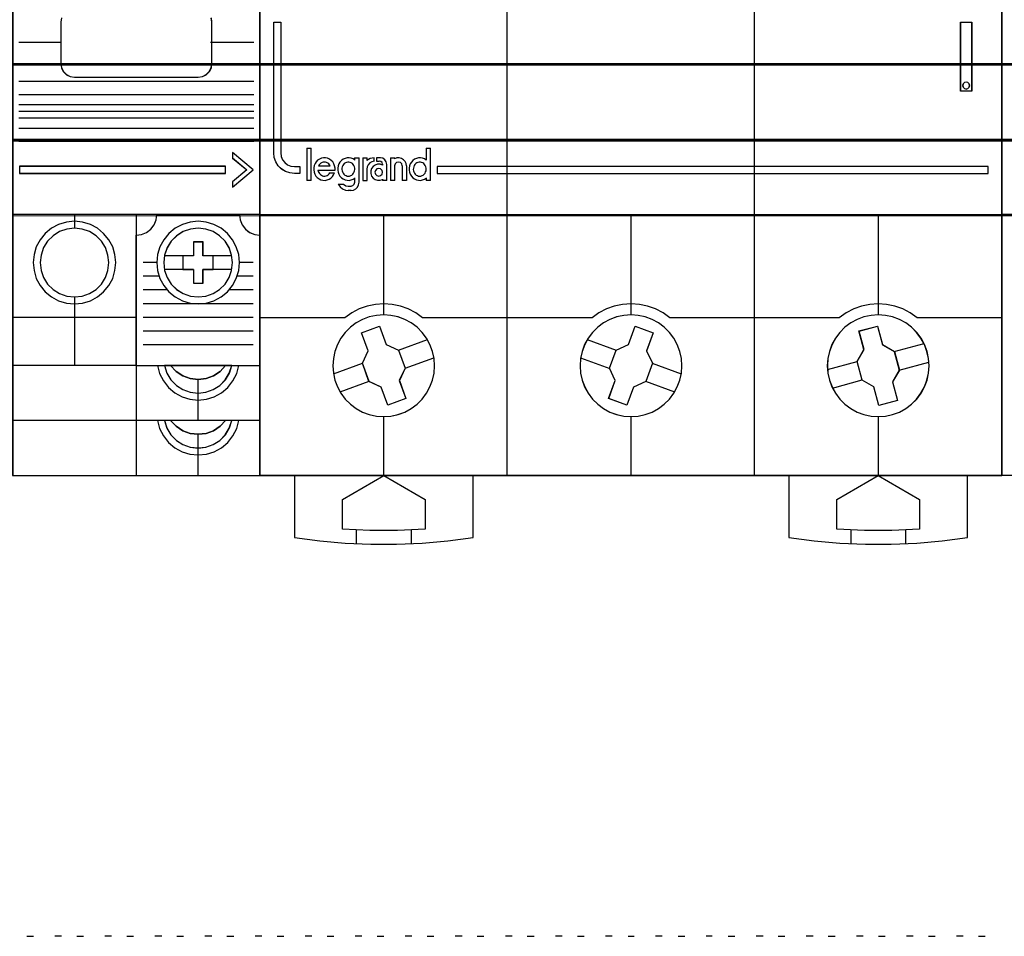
# Model space of a CAD drawing. Header units: millimetres. Extents: x -1290 to 1795, y -4192 to -1311.
# Tile 341 of 656: x 1522 to 1536, y -3730 to -3717. Entities that reach past the tile are written whole.
import ezdxf

# ---------------------------------------------------------------- set-up
doc = ezdxf.new("R2010")
doc.units = ezdxf.units.MM
for name, color, linetype in [('30', 7, 'Continuous'), ('45', 7, 'Continuous'), ('51', 7, 'Continuous')]:
    doc.layers.add(name, color=color, linetype=linetype)
doc.layers.add('Aparatura', color=7, linetype='Continuous', lineweight=13)

# ---------------------------------------------------------------- blocks, each defined once
blk = doc.blocks.new('*U240')
at = {"layer": '51', "color": 255}
for points in [[(665.780259, -649.888456), (666.270897, -649.888456)], [(669.422434, -649.888456), (669.913072, -649.888456)], [(673.064609, -649.888456), (673.555246, -649.888456)], [(676.706784, -649.888456), (677.197421, -649.888456)], [(680.348959, -649.888456), (680.837806, -649.888456)], [(683.989343, -649.888456), (684.47998, -649.888456)], [(687.631518, -649.888456), (688.122155, -649.888456)], [(691.273693, -649.888456), (691.76433, -649.888456)], [(694.915868, -649.888456), (695.404714, -649.888456)], [(698.558043, -649.888456), (699.046889, -649.888456)], [(702.198427, -649.888456), (702.689064, -649.888456)], [(705.840602, -649.888456), (706.331239, -649.888456)], [(709.527543, -649.888456), (709.973414, -649.888456)], [(713.167927, -649.888456), (713.658564, -649.888456)], [(716.810102, -649.888456), (717.300739, -649.888456)], [(720.452277, -649.888456), (720.942914, -649.888456)], [(724.094452, -649.888456), (724.585089, -649.888456)], [(727.736627, -649.888456), (728.225473, -649.888456)], [(731.377011, -649.888456), (731.867648, -649.888456)], [(735.019186, -649.888456), (735.509823, -649.888456)]]:
    blk.add_lwpolyline(points, dxfattribs=at)
blk = doc.blocks.new('*U241')
at = {"layer": '30', "color": 7}
for points in [[(764.797637, -562.409592), (117.203183, -562.409592), (117.203183, -563.929167), (117.203183, -584.997873), (117.203183, -586.476379), (764.797637, -586.476379), (764.797637, -584.997873), (764.797637, -563.929167), (764.797637, -562.409592)], [(117.203183, -586.390201), (764.797637, -586.390201), (117.203183, -586.390201)], [(764.797637, -586.390201), (117.203183, -586.390201), (117.203183, -587.886334), (117.203183, -589.465585), (117.203183, -592.000698), (764.797637, -592.000698), (764.797637, -589.465585), (764.797637, -587.886334), (764.797637, -586.390201)], [(764.754661, -586.431495), (117.246158, -586.431495), (117.246158, -587.905125), (117.246158, -589.460624), (117.246158, -591.957609), (764.754661, -591.957609), (764.754661, -589.460624), (764.754661, -587.905125), (764.754661, -586.431495)], [(117.203183, -591.914521), (764.797637, -591.914521), (117.203183, -591.914521)]]:
    blk.add_lwpolyline(points, close=True, dxfattribs=at)
blk = doc.blocks.new('*U242')
at = {"layer": '45', "color": 7}
for points in [[(153.65999, -533.430703), (171.657495, -533.430703), (171.657495, -533.430703), (189.649157, -533.430703), (189.649157, -533.430703), (189.649157, -616.410398), (189.649157, -616.410398), (171.657495, -616.410398), (171.657495, -616.410398), (153.65999, -616.410398), (153.65999, -616.410398), (135.668329, -616.410398), (135.668329, -616.410398), (135.668329, -533.430703), (135.668329, -533.430703), (153.65999, -533.430703), (153.65999, -533.430703)], [(153.661782, -533.436089), (171.655704, -533.436089), (189.643785, -533.436089), (189.643785, -616.405012), (171.655704, -616.405012), (153.661782, -616.405012), (135.673701, -616.405012), (135.673701, -533.436089), (153.661782, -533.436089)], [(136.678253, -583.420678), (137.181116, -583.420678), (137.181116, -592.914043), (137.216199, -593.176937), (137.309755, -593.416462), (137.46763, -593.626776), (137.678131, -593.784512), (137.917867, -593.883827), (138.180993, -593.91888), (138.572757, -593.91888), (138.572757, -594.415456), (138.180993, -594.415456), (137.841853, -594.380403), (137.526102, -594.269404), (137.239588, -594.094142), (136.999851, -593.854617), (136.824434, -593.568355), (136.713337, -593.252884), (136.678253, -592.914043), (136.678253, -583.420678)], [(186.640871, -583.417087), (187.446662, -583.417087), (187.446662, -583.417087), (187.446662, -588.426138), (187.446662, -588.426138), (186.640871, -588.426138), (186.640871, -588.426138), (186.640871, -583.417087), (186.640871, -583.417087)], [(186.646243, -583.420678), (187.44129, -583.420678), (187.44129, -588.422548), (186.646243, -588.422548), (186.646243, -583.420678)], [(142.100601, -594.612945), (142.189289, -594.60704), (142.277977, -594.577515), (142.354839, -594.536181), (142.425789, -594.471226), (142.484915, -594.400366), (142.526302, -594.311792), (142.555865, -594.217312), (142.56769, -594.128738), (142.56769, -594.028354), (142.549952, -593.933874), (142.502652, -593.851205), (142.455352, -593.768535), (142.390314, -593.697675), (142.313452, -593.650436), (142.230677, -593.615006), (142.141989, -593.591386), (142.053301, -593.591386), (141.970526, -593.615006), (141.881838, -593.650436), (141.804976, -593.697675), (141.739938, -593.768535), (141.692638, -593.851205), (141.657163, -593.933874), (141.633513, -594.028354), (141.6276, -594.128738), (141.639425, -594.217312), (141.668988, -594.311792), (141.710375, -594.400366), (141.775413, -594.471226), (141.846363, -594.536181), (141.929138, -594.577515), (142.011914, -594.60704), (142.100601, -594.612945)], [(147.294366, -594.612945), (147.382884, -594.60704), (147.471403, -594.577515), (147.548119, -594.536181), (147.618934, -594.471226), (147.677947, -594.400366), (147.719256, -594.311792), (147.748762, -594.217312), (147.760564, -594.128738), (147.760564, -594.028354), (147.742861, -593.933874), (147.695651, -593.851205), (147.648441, -593.768535), (147.583527, -593.697675), (147.512712, -593.650436), (147.430094, -593.615006), (147.341576, -593.591386), (147.247156, -593.591386), (147.164538, -593.615006), (147.076019, -593.650436), (147.005204, -593.697675), (146.934389, -593.768535), (146.887179, -593.851205), (146.851772, -593.933874), (146.828167, -594.028354), (146.822266, -594.128738), (146.834068, -594.217312), (146.863574, -594.311792), (146.916686, -594.400366), (146.969797, -594.471226), (147.040612, -594.536181), (147.123229, -594.577515), (147.205847, -594.60704), (147.294366, -594.612945)], [(144.583958, -594.33258), (144.548145, -594.19538), (144.446675, -594.093971), (144.309392, -594.058179), (144.172109, -594.093971), (144.06467, -594.19538), (144.028857, -594.33258), (144.06467, -594.475745), (144.172109, -594.577154), (144.309392, -594.612945), (144.446675, -594.577154), (144.548145, -594.475745), (144.583958, -594.33258)], [(148.566355, -593.916346), (148.566355, -594.415456), (188.639232, -594.415456), (188.639232, -593.916346), (148.566355, -593.916346)], [(148.374756, -608.407586), (148.339654, -607.886953), (148.228496, -607.36632), (148.035434, -606.869086), (147.789717, -606.401102), (147.473796, -605.979916), (147.099371, -605.611378), (146.672293, -605.295488), (146.210112, -605.043947), (145.712829, -604.856753), (145.197995, -604.745607), (144.67146, -604.704658), (144.150775, -604.745607), (143.62424, -604.856753), (143.132808, -605.043947), (142.670627, -605.295488), (142.249399, -605.611378), (141.874974, -605.979916), (141.559053, -606.401102), (141.301636, -606.869086), (141.120274, -607.36632), (141.009117, -607.886953), (140.974014, -608.407586), (141.009117, -608.939918), (141.120274, -609.454701), (141.301636, -609.946085), (141.559053, -610.414069), (141.874974, -610.835256), (142.249399, -611.209643), (142.670627, -611.525533), (143.132808, -611.782924), (143.62424, -611.964268), (144.150775, -612.075415), (144.67146, -612.110513), (145.197995, -612.075415), (145.712829, -611.964268), (146.210112, -611.782924), (146.672293, -611.525533), (147.099371, -611.209643), (147.473796, -610.835256), (147.789717, -610.414069), (148.035434, -609.946085), (148.228496, -609.454701), (148.339654, -608.939918), (148.374756, -608.407586)], [(148.369384, -608.408483), (148.334324, -607.888482), (148.223301, -607.36848), (148.030472, -606.871849), (147.785053, -606.404432), (147.469514, -605.983756), (147.095542, -605.615665), (146.668981, -605.300158), (146.207359, -605.048921), (145.710678, -604.861955), (145.196466, -604.750943), (144.670568, -604.710044), (144.150514, -604.750943), (143.624616, -604.861955), (143.133777, -605.048921), (142.672156, -605.300158), (142.251437, -605.615665), (141.877466, -605.983756), (141.561927, -606.404432), (141.304821, -606.871849), (141.123678, -607.36848), (141.012655, -607.888482), (140.977596, -608.408483), (141.012655, -608.940171), (141.123678, -609.45433), (141.304821, -609.945118), (141.561927, -610.412535), (141.877466, -610.833211), (142.251437, -611.207144), (142.672156, -611.522651), (143.133777, -611.779731), (143.624616, -611.960855), (144.150514, -612.071866), (144.670568, -612.106923), (145.196466, -612.071866), (145.710678, -611.960855), (146.207359, -611.779731), (146.668981, -611.522651), (147.095542, -611.207144), (147.469514, -610.833211), (147.785053, -610.412535), (148.030472, -609.945118), (148.223301, -609.45433), (148.334324, -608.940171), (148.369384, -608.408483)], [(166.3618, -608.407586), (166.3267, -607.886953), (166.2097, -607.36632), (166.028349, -606.869086), (165.776799, -606.401102), (165.455048, -605.979916), (165.080647, -605.611378), (164.659447, -605.295488), (164.191446, -605.043947), (163.700045, -604.856753), (163.185244, -604.745607), (162.664593, -604.704658), (162.132242, -604.745607), (161.617441, -604.856753), (161.12604, -605.043947), (160.658039, -605.295488), (160.236838, -605.611378), (159.862438, -605.979916), (159.540687, -606.401102), (159.289137, -606.869086), (159.107786, -607.36632), (158.990786, -607.886953), (158.955686, -608.407586), (158.990786, -608.939918), (159.107786, -609.454701), (159.289137, -609.946085), (159.540687, -610.414069), (159.862438, -610.835256), (160.236838, -611.209643), (160.658039, -611.525533), (161.12604, -611.782924), (161.617441, -611.964268), (162.132242, -612.075415), (162.664593, -612.110513), (163.185244, -612.075415), (163.700045, -611.964268), (164.191446, -611.782924), (164.659447, -611.525533), (165.080647, -611.209643), (165.455048, -610.835256), (165.776799, -610.414069), (166.028349, -609.946085), (166.2097, -609.454701), (166.3267, -608.939918), (166.3618, -608.407586)], [(166.358219, -608.408483), (166.323152, -607.888482), (166.206265, -607.36848), (166.02509, -606.871849), (165.773783, -606.404432), (165.452344, -605.983756), (165.078305, -605.615665), (164.657512, -605.300158), (164.189963, -605.048921), (163.699038, -604.861955), (163.184735, -604.750943), (162.664587, -604.710044), (162.132751, -604.750943), (161.618448, -604.861955), (161.127522, -605.048921), (160.659974, -605.300158), (160.239181, -605.615665), (159.865142, -605.983756), (159.543703, -606.404432), (159.292395, -606.871849), (159.111221, -607.36848), (158.994333, -607.888482), (158.959267, -608.408483), (158.994333, -608.940171), (159.111221, -609.45433), (159.292395, -609.945118), (159.543703, -610.412535), (159.865142, -610.833211), (160.239181, -611.207144), (160.659974, -611.522651), (161.127522, -611.779731), (161.618448, -611.960855), (162.132751, -612.071866), (162.664587, -612.106923), (163.184735, -612.071866), (163.699038, -611.960855), (164.189963, -611.779731), (164.657512, -611.522651), (165.078305, -611.207144), (165.452344, -610.833211), (165.773783, -610.412535), (166.02509, -609.945118), (166.206265, -609.45433), (166.323152, -608.940171), (166.358219, -608.408483)], [(184.345262, -608.407586), (184.310151, -607.886953), (184.198967, -607.36632), (184.017561, -606.869086), (183.760082, -606.401102), (183.444084, -605.979916), (183.069569, -605.611378), (182.648239, -605.295488), (182.185946, -605.043947), (181.694395, -604.856753), (181.179436, -604.745607), (180.646922, -604.704658), (180.120259, -604.745607), (179.605301, -604.856753), (179.107897, -605.043947), (178.645605, -605.295488), (178.218423, -605.611378), (177.843908, -605.979916), (177.52791, -606.401102), (177.282134, -606.869086), (177.089025, -607.36632), (176.983692, -607.886953), (176.94273, -608.407586), (176.983692, -608.939918), (177.089025, -609.454701), (177.282134, -609.946085), (177.52791, -610.414069), (177.843908, -610.835256), (178.218423, -611.209643), (178.645605, -611.525533), (179.107897, -611.782924), (179.605301, -611.964268), (180.120259, -612.075415), (180.646922, -612.110513), (181.179436, -612.075415), (181.694395, -611.964268), (182.185946, -611.782924), (182.648239, -611.525533), (183.069569, -611.209643), (183.444084, -610.835256), (183.760082, -610.414069), (184.017561, -609.946085), (184.198967, -609.454701), (184.310151, -608.939918), (184.345262, -608.407586)], [(184.33989, -608.408483), (184.30483, -607.888482), (184.193807, -607.36848), (184.012665, -606.871849), (183.755559, -606.404432), (183.44002, -605.983756), (183.066048, -605.615665), (182.64533, -605.300158), (182.183708, -605.048921), (181.69287, -604.861955), (181.178659, -604.750943), (180.646918, -604.710044), (180.12102, -604.750943), (179.606808, -604.861955), (179.110127, -605.048921), (178.648505, -605.300158), (178.221943, -605.615665), (177.847972, -605.983756), (177.532433, -606.404432), (177.287014, -606.871849), (177.094184, -607.36848), (176.989005, -607.888482), (176.948102, -608.408483), (176.989005, -608.940171), (177.094184, -609.45433), (177.287014, -609.945118), (177.532433, -610.412535), (177.847972, -610.833211), (178.221943, -611.207144), (178.648505, -611.522651), (179.110127, -611.779731), (179.606808, -611.960855), (180.12102, -612.071866), (180.646918, -612.106923), (181.178659, -612.071866), (181.69287, -611.960855), (182.183708, -611.779731), (182.64533, -611.522651), (183.066048, -611.207144), (183.44002, -610.833211), (183.755559, -610.412535), (184.012665, -609.945118), (184.193807, -609.45433), (184.30483, -608.940171), (184.33989, -608.408483)], [(143.052955, -606.014001), (144.365992, -605.534114), (144.365992, -605.534114), (144.846657, -606.85673), (144.846657, -606.85673), (145.755232, -607.272242), (145.755232, -607.272242), (146.235897, -608.589007), (146.235897, -608.589007), (145.807988, -609.490258), (145.807988, -609.490258), (146.288653, -610.80117), (146.288653, -610.80117), (144.969754, -611.281058), (144.969754, -611.281058), (144.494951, -609.964294), (144.494951, -609.964294), (143.5981, -609.548781), (143.5981, -609.548781), (143.117434, -608.232017), (143.117434, -608.232017), (143.53362, -607.330765), (143.53362, -607.330765), (143.052955, -606.014001), (143.052955, -606.014001)], [(143.058327, -606.018638), (144.367731, -605.5395), (144.847066, -606.86005), (145.753126, -607.274913), (146.232462, -608.589621), (145.805736, -609.489465), (146.285072, -610.798329), (144.969822, -611.277467), (144.496333, -609.96276), (143.601963, -609.547896), (143.122628, -608.233189), (143.537662, -607.333345), (143.058327, -606.018638)], [(162.957768, -605.534114), (164.282859, -606.014001), (164.282859, -606.014001), (163.796211, -607.336617), (163.796211, -607.336617), (164.218364, -608.232017), (164.218364, -608.232017), (163.737578, -609.548781), (163.737578, -609.548781), (162.840503, -609.970146), (162.840503, -609.970146), (162.359718, -611.281058), (162.359718, -611.281058), (161.034627, -610.80117), (161.034627, -610.80117), (161.515412, -609.490258), (161.515412, -609.490258), (161.099122, -608.594859), (161.099122, -608.594859), (161.579908, -607.272242), (161.579908, -607.272242), (162.476983, -606.85673), (162.476983, -606.85673), (162.957768, -605.534114), (162.957768, -605.534114)], [(162.956779, -605.5395), (164.277487, -606.018638), (163.792448, -607.339188), (164.213205, -608.233189), (163.73401, -609.547896), (162.839902, -609.968603), (162.360707, -611.277467), (161.039999, -610.798329), (161.519194, -609.489465), (161.104281, -608.595464), (161.583476, -607.274913), (162.477584, -606.86005), (162.956779, -605.5395)], [(179.244754, -605.880298), (180.599127, -605.523342), (180.599127, -605.523342), (180.962639, -606.875094), (180.962639, -606.875094), (181.81865, -607.372492), (181.81865, -607.372492), (182.182161, -608.730096), (182.182161, -608.730096), (181.689662, -609.584451), (181.689662, -609.584451), (182.04731, -610.936203), (182.04731, -610.936203), (180.6988, -611.299011), (180.6988, -611.299011), (180.335289, -609.947259), (180.335289, -609.947259), (179.467551, -609.455712), (179.467551, -609.455712), (179.10404, -608.098108), (179.10404, -608.098108), (179.608266, -607.237902), (179.608266, -607.237902), (179.244754, -605.880298), (179.244754, -605.880298)], [(179.249717, -605.885018), (180.600151, -605.528728), (180.962605, -606.877959), (181.816126, -607.374429), (182.17858, -608.729502), (181.687513, -609.582262), (182.044121, -610.931494), (180.699533, -611.293625), (180.337079, -609.944394), (179.471866, -609.453764), (179.109412, -608.098692), (179.612171, -607.24009), (179.249717, -605.885018)], [(138.175234, -616.397831), (138.175234, -620.917381), (138.175234, -620.917381), (140.022946, -621.157409), (141.876505, -621.321331), (143.741758, -621.403291), (145.601165, -621.403291), (147.466418, -621.321331), (149.325825, -621.157409), (151.173537, -620.917381), (151.173537, -620.917381), (151.173537, -616.397831), (138.175234, -616.397831)], [(141.668785, -618.138022), (144.671459, -616.397831), (144.671459, -616.397831), (147.679985, -618.138022), (147.679985, -618.138022), (147.679985, -620.305938), (147.679985, -620.305938), (145.67235, -620.399686), (143.670567, -620.399686), (141.668785, -620.305938), (141.668785, -620.305938), (141.668785, -618.138022), (141.668785, -618.138022)], [(174.14574, -616.397831), (174.14574, -620.917381), (174.14574, -620.917381), (175.993384, -621.157409), (177.852723, -621.321331), (179.717908, -621.403291), (181.577246, -621.403291), (183.442432, -621.321331), (185.295923, -621.157409), (187.149415, -620.917381), (187.149415, -620.917381), (187.149415, -616.397831), (174.14574, -616.397831)], [(177.639291, -618.138022), (180.646922, -616.397831), (180.646922, -616.397831), (183.648701, -618.138022), (183.648701, -618.138022), (183.648701, -620.305938), (183.648701, -620.305938), (181.647515, -620.399686), (179.646329, -620.399686), (177.639291, -620.305938), (177.639291, -620.305938), (177.639291, -618.138022), (177.639291, -618.138022)]]:
    blk.add_lwpolyline(points, close=True, dxfattribs=at)
for points in [[(153.657163, -616.410398), (153.657163, -566.718453)], [(171.649579, -616.410398), (171.649579, -566.718453)], [(139.068767, -592.585985), (139.068767, -594.921747)], [(139.068767, -592.585985), (139.389292, -592.585985)], [(139.378548, -592.585985), (139.378548, -594.921747)], [(147.749821, -592.585985), (147.749821, -593.454939)], [(147.749821, -592.585985), (148.070346, -592.585985)], [(148.059602, -592.585985), (148.059602, -594.921747)], [(141.129801, -594.174788), (141.129801, -594.021867), (141.100397, -593.863064), (141.047472, -593.716025), (140.959262, -593.580749), (140.85341, -593.468999), (140.724036, -593.380776), (140.582901, -593.316078), (140.441765, -593.28667), (140.288868, -593.280789), (140.135971, -593.310197), (139.994836, -593.374894), (139.865462, -593.457236), (139.75961, -593.574867), (139.677281, -593.69838), (139.612594, -593.851301), (139.57731, -594.004222), (139.57731, -594.163024), (139.606713, -594.315945), (139.653758, -594.468866), (139.741968, -594.604142), (139.841939, -594.721774), (139.965433, -594.815879), (140.100688, -594.880576), (140.253584, -594.915865), (140.406481, -594.921747), (140.553497, -594.892339), (140.694633, -594.833523), (140.824007, -594.757063), (140.94162, -594.645313), (141.023949, -594.515919), (141.088636, -594.374761)], [(140.773462, -593.869667), (140.726149, -593.791022), (140.672921, -593.724477), (140.601951, -593.663981), (140.519152, -593.627683), (140.442268, -593.603485), (140.35947, -593.591386), (140.270757, -593.603485), (140.187958, -593.627683), (140.10516, -593.663981), (140.046018, -593.724477), (139.986876, -593.791022), (139.933649, -593.869667)], [(142.56769, -593.445473), (142.437931, -593.357249), (142.296377, -593.310197), (142.148925, -593.280789), (142.001472, -593.28667), (141.859918, -593.32196), (141.712465, -593.386657), (141.594503, -593.474881), (141.488337, -593.586631), (141.411662, -593.721907), (141.352681, -593.868946), (141.32319, -594.021867), (141.32319, -594.180669), (141.352681, -594.33359), (141.411662, -594.480629), (141.488337, -594.615905), (141.594503, -594.727655), (141.712465, -594.815879), (141.859918, -594.880576), (142.001472, -594.915865), (142.148925, -594.921747), (142.296377, -594.892339), (142.437931, -594.833523), (142.56769, -594.757063)], [(142.556946, -593.280789), (142.556946, -593.454939)], [(142.556946, -593.280789), (142.877472, -593.280789)], [(142.866728, -593.280789), (142.866728, -595.074352)], [(143.140697, -593.280789), (143.140697, -594.921747)], [(143.140697, -593.280789), (143.461222, -593.280789)], [(143.975138, -593.280789), (143.694922, -593.324356), (143.450478, -593.467506)], [(143.450478, -593.280789), (143.450478, -593.467506)], [(143.975138, -593.514186), (143.814163, -593.561917), (143.65915, -593.651413), (143.545871, -593.782673), (143.474327, -593.9378), (143.450478, -594.104859)], [(144.583958, -593.813728), (144.412056, -593.754764), (144.228298, -593.754764), (144.050468, -593.813728), (143.896349, -593.919864), (143.783724, -594.067275), (143.724447, -594.238271), (143.724447, -594.421061), (143.783724, -594.60385), (143.896349, -594.751261), (144.050468, -594.857397), (144.228298, -594.916361), (144.412056, -594.916361), (144.583958, -594.8515)], [(143.964394, -593.280789), (143.964394, -593.526753)], [(144.157784, -593.280789), (144.157784, -593.526753)], [(144.431753, -593.280789), (144.157784, -593.280789)], [(144.157784, -593.514186), (144.349383, -593.514186)], [(144.583958, -593.76015), (144.553293, -593.631019), (144.467431, -593.544931), (144.338639, -593.514186)], [(144.893739, -593.76015), (144.857836, -593.580389), (144.756109, -593.418605), (144.606511, -593.316741), (144.421009, -593.280789)], [(144.571423, -593.747582), (144.571423, -593.822987)], [(144.881205, -593.747582), (144.881205, -594.921747)], [(145.156964, -593.280789), (145.156964, -594.921747)], [(145.156964, -593.280789), (145.47749, -593.280789)], [(146.329838, -593.869667), (146.306192, -593.703115), (146.229341, -593.548461), (146.117021, -593.417599), (145.969231, -593.322427), (145.803707, -593.280789), (145.632271, -593.286737), (145.466746, -593.34622)], [(145.466746, -593.280789), (145.466746, -593.356194)], [(146.020056, -593.869667), (145.984359, -593.730526), (145.883216, -593.627683), (145.740426, -593.591386), (145.603586, -593.627683), (145.502444, -593.730526), (145.466746, -593.869667)], [(147.760564, -593.445473), (147.636883, -593.357249), (147.489642, -593.310197), (147.348291, -593.280789), (147.195161, -593.28667), (147.053811, -593.32196), (146.90657, -593.386657), (146.788778, -593.474881), (146.682765, -593.586631), (146.6062, -593.721907), (146.547304, -593.868946), (146.517856, -594.021867), (146.517856, -594.180669), (146.547304, -594.33359), (146.6062, -594.480629), (146.682765, -594.615905), (146.788778, -594.727655), (146.90657, -594.815879), (147.053811, -594.880576), (147.195161, -594.915865), (147.348291, -594.921747), (147.489642, -594.892339), (147.636883, -594.833523), (147.760564, -594.757063)], [(139.887092, -594.169492), (141.129801, -594.169492)], [(139.887092, -594.169492), (139.910738, -594.265373), (139.952119, -594.34927), (139.999412, -594.433167), (140.06444, -594.499086), (140.135379, -594.553019), (140.212229, -594.588975), (140.300903, -594.612945), (140.383665, -594.612945), (140.478251, -594.594967), (140.555101, -594.559012), (140.637863, -594.511071), (140.696979, -594.445152), (140.750184, -594.373241)], [(139.933649, -593.858894), (140.773462, -593.858894)], [(140.73944, -594.366981), (141.090406, -594.366981)], [(143.140697, -594.921747), (143.461222, -594.921747), (143.461222, -594.092291)], [(145.466746, -593.858894), (145.466746, -594.921747)], [(146.009312, -593.858894), (146.009312, -594.921747)], [(146.319094, -593.858894), (146.319094, -594.921747)], [(139.068767, -594.910975), (139.389292, -594.910975)], [(141.364375, -595.196437), (141.494849, -595.387942), (141.672768, -595.531571), (141.880339, -595.627323), (142.105703, -595.66323)], [(141.364375, -595.196437), (141.756527, -595.196437)], [(141.743992, -595.196437), (141.912791, -595.310891), (142.105703, -595.349042)], [(142.288349, -595.66323), (142.466871, -595.633456), (142.633491, -595.544132), (142.764408, -595.419079), (142.847718, -595.252342), (142.877472, -595.061785)], [(142.288349, -595.349042), (142.428019, -595.306259), (142.531254, -595.202358), (142.56769, -595.061785)], [(142.556946, -594.747597), (142.556946, -595.074352)], [(144.571423, -594.840956), (144.571423, -594.921747)], [(144.571423, -594.910975), (144.893739, -594.910975)], [(145.156964, -594.910975), (145.47749, -594.910975)], [(146.009312, -594.910975), (146.329838, -594.910975)], [(147.749821, -594.747597), (147.749821, -594.921747)], [(147.749821, -594.910975), (148.070346, -594.910975)], [(142.094959, -595.336475), (142.299093, -595.336475)], [(142.299093, -595.652458), (142.094959, -595.652458)], [(135.668329, -597.410114), (153.667907, -597.410114)], [(144.666327, -597.410114), (144.666327, -604.717225)], [(153.657163, -597.410114), (171.662113, -597.410114)], [(162.658743, -597.410114), (162.658743, -604.717225)], [(171.649579, -597.410114), (189.649157, -597.410114)], [(180.640415, -597.410114), (180.640415, -604.717225)], [(145.746087, -607.280998), (147.848306, -606.503608)], [(159.474974, -606.503608), (161.589727, -607.280998)], [(181.809707, -607.379743), (183.976389, -606.790865)], [(146.22598, -608.595201), (148.328199, -607.824992)], [(158.996871, -607.824992), (161.109834, -608.600587)], [(176.955264, -608.683173), (179.116575, -608.0925)], [(141.015199, -608.997361), (143.128162, -608.227152)], [(164.207652, -608.227152), (166.315243, -609.004543)], [(182.171417, -608.735239), (184.3381, -608.146361)], [(141.493302, -610.318745), (143.608055, -609.541355)], [(163.727759, -609.541355), (165.83714, -610.318745)], [(177.316975, -610.031488), (179.478285, -609.447996)], [(144.666327, -612.099741), (144.666327, -616.410398)], [(162.658743, -612.099741), (162.658743, -616.410398)], [(180.640415, -612.099741), (180.640415, -616.410398)], [(142.667966, -620.358392), (142.667966, -621.36918)], [(146.662898, -620.358392), (146.662898, -621.36918)], [(178.643844, -620.358392), (178.643844, -621.36918)], [(182.638776, -620.358392), (182.638776, -621.36918)]]:
    blk.add_lwpolyline(points, dxfattribs=at)
at = {"layer": '45', "color": 1}
for points in [[(136.672882, -583.417087), (137.178595, -583.417087), (137.178595, -583.417087), (137.178595, -592.916653), (137.178595, -592.916653), (137.213878, -593.179718), (137.307964, -593.4194), (137.466735, -593.629852), (137.678429, -593.787691), (137.919525, -593.887071), (138.184143, -593.922146), (138.184143, -593.922146), (138.578129, -593.922146), (138.578129, -593.922146), (138.578129, -594.419046), (138.578129, -594.419046), (138.184143, -594.419046), (138.184143, -594.419046), (137.84308, -594.383971), (137.525539, -594.272899), (137.237399, -594.097523), (136.996303, -593.857841), (136.819891, -593.571393), (136.708164, -593.255715), (136.672882, -592.916653), (136.672882, -592.916653), (136.672882, -583.417087), (136.672882, -583.417087)], [(148.562774, -593.912755), (148.562774, -594.419046), (148.562774, -594.419046), (188.644604, -594.419046), (188.644604, -594.419046), (188.644604, -593.912755), (188.644604, -593.912755), (148.562774, -593.912755), (148.562774, -593.912755)]]:
    blk.add_lwpolyline(points, close=True, dxfattribs=at)
at = {"layer": '45', "color": 255}
for points in [[(187.299829, -588.018296), (187.264099, -587.886791), (187.16882, -587.791152), (187.037811, -587.767242), (186.918713, -587.791152), (186.823434, -587.886791), (186.787704, -588.018296), (186.823434, -588.149801), (186.918713, -588.239463), (187.037811, -588.275328), (187.16882, -588.239463), (187.264099, -588.149801), (187.299829, -588.018296)], [(187.296248, -588.01836), (187.261018, -587.889643), (187.167071, -587.796031), (187.037895, -587.772628), (186.920462, -587.796031), (186.826515, -587.889643), (186.791285, -588.01836), (186.826515, -588.147076), (186.920462, -588.234838), (187.037895, -588.269942), (187.167071, -588.234838), (187.261018, -588.147076), (187.296248, -588.01836)]]:
    blk.add_lwpolyline(points, close=True, dxfattribs=at)
at = {"layer": '45', "color": 251}
for points in [[(147.504502, -604.921896), (147.001153, -604.561509), (146.456833, -604.277926), (145.883249, -604.071147), (145.286254, -603.952987), (144.671699, -603.905723), (144.062998, -603.952987), (143.466002, -604.071147), (142.886565, -604.277926), (142.342246, -604.561509), (141.838897, -604.921896)], [(165.491546, -604.921896), (164.994049, -604.561509), (164.44973, -604.277926), (163.870293, -604.071147), (163.267444, -603.952987), (162.664596, -603.905723), (162.050042, -603.952987), (161.447193, -604.071147), (160.867756, -604.277926), (160.323437, -604.561509), (159.82594, -604.921896)], [(183.48038, -604.921896), (182.976872, -604.561509), (182.43238, -604.277926), (181.85276, -604.071147), (181.255576, -603.952987), (180.646682, -603.905723), (180.031933, -603.952987), (179.440604, -604.071147), (178.860984, -604.277926), (178.316492, -604.561509), (177.812984, -604.921896)], [(135.668329, -604.909329), (141.84964, -604.909329)], [(147.493758, -604.909329), (153.667907, -604.909329)], [(153.657163, -604.909329), (159.836684, -604.909329)], [(165.480802, -604.909329), (171.662113, -604.909329)], [(171.649579, -604.909329), (177.825518, -604.909329)], [(183.469636, -604.909329), (189.649157, -604.909329)]]:
    blk.add_lwpolyline(points, dxfattribs=at)
blk = doc.blocks.new('*U243')
at = {"layer": '45', "color": 7}
for points in [[(135.668329, -533.443271), (126.674716, -533.443271), (126.674716, -533.443271), (117.675913, -533.443271), (117.675913, -533.443271), (117.675913, -616.401421), (117.675913, -616.401421), (126.674716, -616.401421), (126.674716, -616.401421), (135.668329, -616.401421), (135.668329, -616.401421), (135.668329, -533.443271), (135.668329, -533.443271)], [(135.664748, -533.448657), (126.674715, -533.448657), (117.679495, -533.448657), (117.679495, -616.396035), (126.674715, -616.396035), (135.664748, -616.396035), (135.664748, -533.448657)], [(135.175901, -594.163117), (133.666386, -592.898377), (133.666386, -592.898377), (133.666386, -593.293934), (133.666386, -593.293934), (134.70581, -594.163117), (134.70581, -594.163117), (133.666386, -595.0323), (133.666386, -595.0323), (133.666386, -595.422652), (133.666386, -595.422652), (135.175901, -594.163117), (135.175901, -594.163117)], [(135.170529, -594.16311), (133.669967, -592.901968), (133.669967, -593.296399), (134.703226, -594.16311), (133.669967, -595.02982), (133.669967, -595.419061), (135.170529, -594.16311)], [(118.177294, -593.903778), (118.177294, -594.408274), (133.168586, -594.408274), (133.168586, -593.903778), (118.177294, -593.903778)], [(125.180513, -600.909076), (125.123364, -600.322212), (124.957112, -599.750927), (124.676563, -599.241965), (124.297303, -598.784937), (123.840111, -598.405812), (123.330967, -598.125363), (122.759478, -597.959171), (122.182794, -597.902043), (121.590524, -597.959171), (121.02423, -598.125363), (120.50989, -598.405812), (120.052699, -598.784937), (119.678634, -599.241965), (119.398085, -599.750927), (119.231833, -600.322212), (119.174684, -600.909076), (119.231833, -601.490748), (119.398085, -602.056839), (119.678634, -602.570995), (120.052699, -603.028022), (120.50989, -603.407148), (121.02423, -603.682403), (121.590524, -603.848595), (122.182794, -603.905723), (122.759478, -603.848595), (123.330967, -603.682403), (123.840111, -603.407148), (124.297303, -603.028022), (124.676563, -602.570995), (124.957112, -602.056839), (125.123364, -601.490748), (125.180513, -600.909076)], [(126.66854, -598.902586), (127.058029, -598.850688), (127.416358, -598.705374), (127.727949, -598.461454), (127.972029, -598.150066), (128.117438, -597.791971), (128.174563, -597.402737), (128.158984, -597.397547), (134.193464, -597.397547), (134.172692, -597.402737), (134.21943, -597.791971), (134.375226, -598.150066), (134.608919, -598.461454), (134.92051, -598.705374), (135.289226, -598.850688), (135.668329, -598.902586), (135.668329, -598.902586), (135.668329, -608.410279), (135.668329, -608.410279), (126.66854, -608.410279), (126.66854, -608.410279), (126.66854, -598.902586), (126.66854, -598.902586)], [(126.673912, -598.906745), (127.063013, -598.854889), (127.420986, -598.709694), (127.732267, -598.465973), (127.976104, -598.154839), (128.121369, -597.797035), (128.178437, -597.408119), (128.162873, -597.402933), (134.19135, -597.402933), (134.170598, -597.408119), (134.21729, -597.797035), (134.372931, -598.154839), (134.606392, -598.465973), (134.917673, -598.709694), (135.286022, -598.854889), (135.664748, -598.906745), (135.664748, -608.406688), (126.673912, -608.406688), (126.673912, -598.906745)], [(134.17493, -600.909076), (134.122962, -600.322212), (133.941076, -599.750927), (133.665648, -599.241965), (133.296679, -598.784937), (132.839365, -598.405812), (132.314493, -598.125363), (131.758441, -597.959171), (131.166011, -597.902043), (130.589172, -597.959171), (130.022726, -598.125363), (129.497854, -598.405812), (129.050934, -598.784937), (128.671571, -599.241965), (128.396143, -599.750927), (128.22465, -600.322212), (128.172683, -600.909076), (128.22465, -601.490748), (128.396143, -602.056839), (128.671571, -602.570995), (129.050934, -603.028022), (129.497854, -603.407148), (130.022726, -603.682403), (130.589172, -603.848595), (131.166011, -603.905723), (131.758441, -603.848595), (132.314493, -603.682403), (132.839365, -603.407148), (133.296679, -603.028022), (133.665648, -602.570995), (133.941076, -602.056839), (134.122962, -601.490748), (134.17493, -600.909076)], [(124.677341, -600.909174), (124.60978, -600.353211), (124.433083, -599.818032), (124.131659, -599.3504), (123.741886, -598.950314), (123.263765, -598.648951), (122.728477, -598.47229), (122.182795, -598.404743), (121.62672, -598.47229), (121.091432, -598.648951), (120.613311, -598.950314), (120.223538, -599.3504), (119.922114, -599.818032), (119.74022, -600.353211), (119.677856, -600.909174), (119.74022, -601.470333), (119.922114, -601.989924), (120.223538, -602.473144), (120.613311, -602.862838), (121.091432, -603.164201), (121.62672, -603.351254), (122.182795, -603.408409), (122.728477, -603.351254), (123.263765, -603.164201), (123.741886, -602.862838), (124.131659, -602.473144), (124.433083, -601.989924), (124.60978, -601.470333), (124.677341, -600.909174)], [(133.67713, -600.909174), (133.609543, -600.353211), (133.432777, -599.818032), (133.131234, -599.3504), (132.73091, -598.950314), (132.262999, -598.648951), (131.727501, -598.47229), (131.166008, -598.404743), (130.609714, -598.47229), (130.084613, -598.648951), (129.606304, -598.950314), (129.216379, -599.3504), (128.914836, -599.818032), (128.727672, -600.353211), (128.670483, -600.909174), (128.727672, -601.470333), (128.914836, -601.989924), (129.216379, -602.473144), (129.606304, -602.862838), (130.084613, -603.164201), (130.609714, -603.351254), (131.166008, -603.408409), (131.727501, -603.351254), (132.262999, -603.164201), (132.73091, -602.862838), (133.131234, -602.473144), (133.432777, -601.989924), (133.609543, -601.470333), (133.67713, -600.909174)], [(133.671758, -600.908272), (133.604316, -600.353306), (133.427929, -599.819087), (133.127033, -599.352294), (132.727569, -598.952926), (132.260662, -598.652104), (131.726313, -598.47576), (131.166024, -598.408334), (130.610924, -598.47576), (130.086951, -598.652104), (129.609668, -598.952926), (129.220579, -599.352294), (128.919684, -599.819087), (128.732921, -600.353306), (128.675854, -600.908272), (128.732921, -601.468424), (128.919684, -601.987083), (129.220579, -602.469436), (129.609668, -602.85843), (130.086951, -603.159253), (130.610924, -603.34597), (131.166024, -603.403023), (131.726313, -603.34597), (132.260662, -603.159253), (132.727569, -602.85843), (133.127033, -602.469436), (133.427929, -601.987083), (133.604316, -601.468424), (133.671758, -600.908272)], [(130.822743, -599.404758), (130.822743, -600.40884), (130.827954, -600.403637), (130.061815, -600.403637), (130.061815, -600.40884), (130.061815, -601.412922), (130.061815, -601.407719), (130.822743, -601.407719), (130.822743, -601.412922), (130.822743, -602.406598), (130.822743, -602.406598), (131.52634, -602.406598), (131.52634, -602.406598), (131.52634, -601.412922), (131.52634, -601.407719), (132.271633, -601.407719), (132.276844, -601.412922), (132.276844, -600.40884), (132.271633, -600.403637), (131.52634, -600.403637), (131.52634, -600.40884), (131.52634, -599.404758), (131.52634, -599.404758), (130.822743, -599.404758), (130.822743, -599.404758)], [(130.823248, -599.408349), (130.823248, -600.410029), (130.828439, -600.404839), (130.065396, -600.404839), (130.065396, -600.410029), (130.065396, -601.411708), (130.065396, -601.406518), (130.823248, -601.406518), (130.823248, -601.411708), (130.823248, -602.403008), (131.524002, -602.403008), (131.524002, -601.411708), (131.524002, -601.406518), (132.266282, -601.406518), (132.271473, -601.411708), (132.271473, -600.410029), (132.266282, -600.404839), (131.524002, -600.404839), (131.524002, -600.410029), (131.524002, -599.408349), (130.823248, -599.408349)], [(128.71883, -608.401302), (128.895536, -608.948282), (129.186582, -609.42754), (129.586769, -609.839077), (130.064916, -610.151637), (130.600232, -610.344383), (131.166731, -610.412104), (131.738428, -610.344383), (132.273744, -610.151637), (132.75189, -609.839077), (133.152078, -609.42754), (133.443123, -608.948282), (133.619829, -608.401302), (133.172867, -608.401302), (132.772679, -608.823258), (132.294533, -609.135818), (131.748822, -609.338982), (131.166731, -609.406703), (130.600232, -609.338982), (130.054521, -609.135818), (129.56598, -608.823258), (129.165793, -608.401302), (128.71883, -608.401302)], [(128.722411, -608.404893), (128.898795, -608.949919), (129.189309, -609.427466), (129.588765, -609.837533), (130.066038, -610.148977), (130.600376, -610.341034), (131.16584, -610.408513), (131.736493, -610.341034), (132.270831, -610.148977), (132.748104, -609.837533), (133.14756, -609.427466), (133.438074, -608.949919), (133.614457, -608.404893), (133.168311, -608.404893), (132.768855, -608.825342), (132.291582, -609.136785), (131.746868, -609.339223), (131.16584, -609.406703), (130.600376, -609.339223), (130.055662, -609.136785), (129.568014, -608.825342), (129.168558, -608.404893), (128.722411, -608.404893)], [(129.164701, -608.401302), (129.565107, -608.825518), (130.053914, -609.139753), (130.599921, -609.344005), (131.16673, -609.412089), (131.749138, -609.344005), (132.295146, -609.139753), (132.773553, -608.825518), (133.173958, -608.401302), (129.164701, -608.401302)], [(129.168282, -608.404893), (129.567794, -608.825342), (130.055509, -609.136785), (130.600298, -609.339223), (131.16584, -609.406703), (131.746948, -609.339223), (132.291736, -609.136785), (132.769075, -608.825342), (133.168586, -608.404893), (129.168282, -608.404893)], [(128.71883, -612.386999), (128.895536, -612.939681), (129.186582, -613.429795), (129.586769, -613.8417), (130.064916, -614.144111), (130.600232, -614.337028), (131.166731, -614.399596), (131.738428, -614.337028), (132.273744, -614.144111), (132.75189, -613.8417), (133.152078, -613.429795), (133.443123, -612.939681), (133.619829, -612.386999), (133.172867, -612.386999), (132.772679, -612.814545), (132.294533, -613.137812), (131.748822, -613.33073), (131.166731, -613.393297), (130.600232, -613.33073), (130.054521, -613.137812), (129.56598, -612.814545), (129.165793, -612.386999), (128.71883, -612.386999)], [(128.722411, -612.392385), (128.898795, -612.942109), (129.189309, -613.4296), (129.588765, -613.8393), (130.066038, -614.140092), (130.600376, -614.331977), (131.16584, -614.39421), (131.736493, -614.331977), (132.270831, -614.140092), (132.748104, -613.8393), (133.14756, -613.4296), (133.438074, -612.942109), (133.614457, -612.392385), (133.168311, -612.392385), (132.768855, -612.817643), (132.291582, -613.13918), (131.746868, -613.331065), (131.16584, -613.393297), (130.600376, -613.331065), (130.055662, -613.13918), (129.568014, -612.817643), (129.168558, -612.392385), (128.722411, -612.392385)], [(129.164701, -612.386999), (129.565107, -612.816452), (130.053914, -613.141161), (130.599921, -613.334939), (131.16673, -613.397786), (131.749138, -613.334939), (132.295146, -613.141161), (132.773553, -612.816452), (133.173958, -612.386999), (129.164701, -612.386999)], [(129.168282, -612.392385), (129.567794, -612.818024), (130.055509, -613.13985), (130.600298, -613.331906), (131.16584, -613.394195), (131.746948, -613.331906), (132.291736, -613.13985), (132.769075, -612.818024), (133.168586, -612.392385), (129.168282, -612.392385)]]:
    blk.add_lwpolyline(points, close=True, dxfattribs=at)
for points in [[(121.223354, -583.104538), (121.176627, -583.405901), (121.176627, -583.405901), (121.176627, -586.414335), (121.176627, -586.414335), (121.223354, -586.72609), (121.363534, -587.006669), (121.586784, -587.230094), (121.867145, -587.375579), (122.178656, -587.417147), (122.178656, -587.417147), (131.170958, -587.417147), (131.170958, -587.417147), (131.487661, -587.375579), (131.76283, -587.230094), (131.98608, -587.006669), (132.131452, -586.72609), (132.172987, -586.414335), (132.172987, -586.414335), (132.172987, -583.405901), (132.172987, -583.405901), (132.131452, -583.104538)], [(121.226897, -583.108684), (121.180208, -583.409506), (121.180208, -586.412544), (121.226897, -586.723739), (121.366963, -587.003815), (121.590031, -587.226839), (121.870164, -587.372063), (122.181422, -587.413556), (131.166402, -587.413556), (131.482847, -587.372063), (131.757792, -587.226839), (131.98086, -587.003815), (132.126114, -586.723739), (132.167615, -586.412544), (132.167615, -583.409506), (132.126114, -583.108684)], [(126.679284, -597.402933), (117.675913, -597.402933)], [(122.177598, -597.402933), (122.177598, -598.415515)], [(126.66854, -597.402933), (126.66854, -616.401421)], [(135.668329, -597.402933), (126.66854, -597.402933)], [(128.183427, -600.903883), (127.171711, -600.903883)], [(130.828212, -600.404773), (128.71883, -600.404773)], [(133.619829, -600.404773), (131.519401, -600.404773)], [(135.175901, -600.903883), (134.164186, -600.903883)], [(130.828212, -601.406583), (128.71883, -601.406583)], [(133.619829, -601.406583), (131.519401, -601.406583)], [(128.349957, -601.903898), (127.171711, -601.903898)], [(135.175901, -601.903898), (133.986912, -601.903898)], [(128.94087, -602.894936), (127.171711, -602.894936)], [(135.175901, -602.894936), (133.395999, -602.894936)], [(122.177598, -603.397637), (122.177598, -608.410279)], [(135.175901, -603.894951), (127.171711, -603.894951)], [(126.679284, -604.894966), (117.675913, -604.894966)], [(135.175901, -604.894966), (127.171711, -604.894966)], [(135.175901, -605.896776), (127.171711, -605.896776)], [(135.175901, -606.896791), (127.171711, -606.896791)], [(126.679284, -608.401302), (117.675913, -608.401302)], [(128.204914, -608.401302), (128.371192, -608.978897), (128.641393, -609.514864), (129.010321, -609.983184), (129.477976, -610.373452), (129.997593, -610.664851), (130.569172, -610.841772), (131.166732, -610.909418), (131.769487, -610.841772), (132.341066, -610.664851), (132.876272, -610.373452), (133.328338, -609.983184), (133.697267, -609.514864), (133.97786, -608.978897), (134.133745, -608.401302)], [(131.161272, -609.401317), (131.161272, -612.397771)], [(126.679284, -612.386999), (117.675913, -612.386999)], [(135.668329, -612.386999), (126.66854, -612.386999)], [(128.204914, -612.386999), (128.371192, -612.970256), (128.641393, -613.51706), (129.010321, -613.985749), (129.477976, -614.376323), (129.997593, -614.667952), (130.569172, -614.845012), (131.166732, -614.902297), (131.769487, -614.845012), (132.341066, -614.667952), (132.876272, -614.376323), (133.328338, -613.985749), (133.697267, -613.51706), (133.97786, -612.970256), (134.133745, -612.386999)], [(131.161272, -613.388809), (131.161272, -616.401421)]]:
    blk.add_lwpolyline(points, dxfattribs=at)
at = {"layer": '45', "color": 253}
for points in [[(121.207068, -584.892872), (118.132528, -584.892872)], [(135.217086, -584.892872), (132.074501, -584.892872)], [(121.233928, -586.447653), (118.132528, -586.447653)], [(135.217086, -586.447653), (132.074501, -586.447653)], [(135.217086, -587.718767), (118.132528, -587.718767)], [(135.217086, -588.693647), (118.132528, -588.693647)], [(135.217086, -589.424358), (118.132528, -589.424358)], [(135.217086, -589.905514), (118.132528, -589.905514)], [(135.217086, -590.404624), (118.132528, -590.404624)], [(135.217086, -591.135335), (118.132528, -591.135335)], [(135.217086, -592.104829), (118.132528, -592.104829)]]:
    blk.add_lwpolyline(points, dxfattribs=at)
at = {"layer": '45', "color": 1}
blk.add_lwpolyline([(118.173713, -593.898392), (118.173713, -594.411865), (118.173713, -594.411865), (133.173958, -594.411865), (133.173958, -594.411865), (133.173958, -593.898392), (133.173958, -593.898392), (118.173713, -593.898392), (118.173713, -593.898392)], close=True, dxfattribs=at)
blk = doc.blocks.new('*U244')
at = {"layer": '45', "color": 7}
for points in [[(189.638413, -533.437885), (207.639782, -533.437885), (207.639782, -533.437885), (207.639782, -616.397831), (207.639782, -616.397831), (189.638413, -616.397831), (189.638413, -616.397831), (189.638413, -533.437885), (189.638413, -533.437885)], [(189.641994, -533.441475), (207.63441, -533.441475), (207.63441, -616.39424), (189.641994, -616.39424), (189.641994, -533.441475)], [(189.638413, -597.399342), (207.639782, -597.399342), (189.638413, -597.399342)]]:
    blk.add_lwpolyline(points, close=True, dxfattribs=at)
blk = doc.blocks.new('*U249')
at = {"layer": '51', "color": 255}
for points in [[(668.314024, -649.875889), (667.823387, -649.875889)], [(671.956199, -649.875889), (671.465562, -649.875889)], [(675.598374, -649.875889), (675.107737, -649.875889)], [(679.238758, -649.875889), (678.749912, -649.875889)], [(682.880933, -649.875889), (682.390296, -649.875889)], [(686.523108, -649.875889), (686.032471, -649.875889)], [(690.165283, -649.875889), (689.674646, -649.875889)], [(693.807458, -649.875889), (693.316821, -649.875889)], [(697.447842, -649.875889), (696.958996, -649.875889)], [(701.090017, -649.875889), (700.59938, -649.875889)], [(704.732192, -649.875889), (704.241555, -649.875889)], [(708.374367, -649.875889), (707.88373, -649.875889)], [(712.016542, -649.875889), (711.525905, -649.875889)], [(715.656926, -649.875889), (715.211055, -649.875889)], [(719.343867, -649.875889), (718.85323, -649.875889)], [(722.986042, -649.875889), (722.495405, -649.875889)], [(726.628217, -649.875889), (726.13758, -649.875889)], [(730.268601, -649.875889), (729.779755, -649.875889)], [(733.910776, -649.875889), (733.420139, -649.875889)]]:
    blk.add_lwpolyline(points, dxfattribs=at)

msp = doc.modelspace()

# ---------------------------------------------------------------- linework, layer by layer
at = {"layer": 'Aparatura', "color": 7, "lineweight": 13}
msp.add_lwpolyline([(1412.53, -3710.344), (1542.039, -3710.344), (1542.039, -3719.403), (1412.53, -3719.403), (1412.53, -3710.344)], close=True, dxfattribs=at)
msp.add_lwpolyline([(1412.53, -3719.402), (1542.039, -3719.402)], dxfattribs=at)

# ---------------------------------------------------------------- block references
at = {"layer": 'Aparatura', "color": 7, "lineweight": 13, "xscale": 0.2, "yscale": 0.2, "zscale": 0.2}
for name, p in [('*U240', (1388.984, -3599.91)), ('*U242', (1498.4, -3599.902)), ('*U244', (1498.4, -3599.902)), ('*U243', (1498.4, -3599.902)), ('*U241', (1388.984, -3599.91)), ('*U249', (1388.984, -3599.91))]:
    msp.add_blockref(name, p, dxfattribs=at)

doc.saveas('drawing.dxf')
